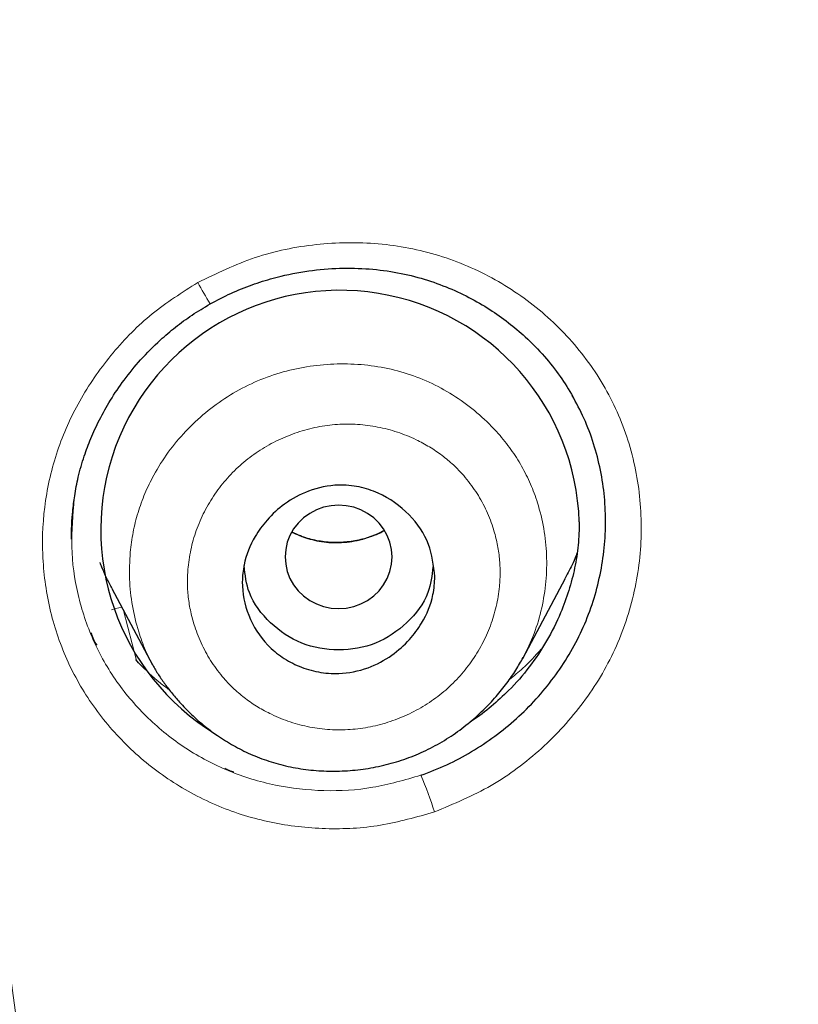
# Model space of a CAD drawing. Header units: millimetres. Extents: x 8 to 830, y 12 to 2106.
# Tile 431 of 624: x 480 to 487, y 1823 to 1832. Entities that reach past the tile are written whole.
import ezdxf

# ---------------------------------------------------------------- set-up
doc = ezdxf.new("R2010")
doc.units = ezdxf.units.MM

msp = doc.modelspace()

# ---------------------------------------------------------------- linework, layer by layer
at = {"color": 7, "linetype": 'Continuous', "lineweight": 30}
for p, q in [((480.2437, 1827.009), (480.2437, 1826.9997)), ((480.2437, 1827.009), (480.2437, 1826.9997)), ((484.4591, 1825.8597), (484.859, 1826.6095)), ((480.6204, 1826.5133), (480.9994, 1825.8021)), ((480.8688, 1825.8202), (480.842, 1825.8497)), ((480.8688, 1825.8202), (480.842, 1825.8497)), ((484.526, 1825.7892), (484.526, 1825.7892)), ((484.526, 1825.7892), (484.526, 1825.7892)), ((480.9279, 1825.7209), (480.9279, 1825.7209)), ((480.9279, 1825.7209), (480.9279, 1825.7209))]:
    msp.add_line(p, q, dxfattribs=at)
at = {"color": 8, "linetype": 'Continuous', "lineweight": 0}
msp.add_line((480.7297, 1826.3083), (480.8486, 1825.8414), dxfattribs=at)
at = {"color": 7, "linetype": 'Continuous', "lineweight": 30, "flags": 128}
msp.add_lwpolyline([(482.2386, 1826.8096), (482.2437, 1826.7408), (482.2589, 1826.6735), (482.2838, 1826.6089), (482.318, 1826.5485), (482.3608, 1826.4933), (482.4112, 1826.4446), (482.4683, 1826.4033), (482.5309, 1826.3702), (482.5978, 1826.3462), (482.6675, 1826.3315), (482.7386, 1826.3266), (482.8098, 1826.3315), (482.8795, 1826.3462), (482.9463, 1826.3702), (483.009, 1826.4033), (483.0661, 1826.4446), (483.1165, 1826.4933), (483.1593, 1826.5485), (483.1934, 1826.6089), (483.2184, 1826.6735), (483.2335, 1826.7408), (483.2386, 1826.8096), (483.2335, 1826.8783), (483.2184, 1826.9456), (483.1934, 1827.0102), (483.1593, 1827.0707), (483.1165, 1827.1258), (483.0661, 1827.1746), (483.009, 1827.2159), (482.9463, 1827.2489), (482.8795, 1827.273), (482.8098, 1827.2876), (482.7386, 1827.2925), (482.6675, 1827.2876), (482.5978, 1827.273), (482.5309, 1827.2489), (482.4683, 1827.2159), (482.4112, 1827.1746), (482.3608, 1827.1258), (482.318, 1827.0707), (482.2838, 1827.0102), (482.2589, 1826.9456), (482.2437, 1826.8783), (482.2386, 1826.8096)], dxfattribs=at)
at = {"color": 8, "linetype": 'Continuous', "lineweight": 0, "flags": 128}
msp.add_lwpolyline([(480.7123, 1826.3405), (480.6561, 1826.3258), (480.6145, 1826.3162)], dxfattribs=at)
at = {"color": 8, "linetype": 'Continuous', "lineweight": 0}
for centre, radius, start, end in [((485.9742, 1831.8885), 5.2014, 208.92591, 211.4768), ((479.6897, 1823.1616), 4.1422, 17.78528, 22.83446)]:
    msp.add_arc(centre, radius, start, end, dxfattribs=at)
at = {"color": 7, "linetype": 'Continuous', "lineweight": 30}
msp.add_arc((482.7523, 1827.0636), 2.2363, 1.84663, 238.62857, dxfattribs=at)
for points, knots in [([(510.7345, 1777.283), (511.196, 1778.5113), (512.1144, 1780.956), (513.0981, 1784.7258), (513.8725, 1788.5069), (514.4563, 1792.2995), (514.9429, 1796.4852), (515.2975, 1801.0645), (515.5074, 1806.0295), (515.6025, 1811.5769), (515.5925, 1817.7062), (515.5808, 1824.4363), (515.4774, 1831.185), (515.1582, 1837.9628), (514.6141, 1843.6189), (513.9442, 1848.142), (513.2786, 1851.5396), (512.3994, 1854.9237), (511.2437, 1858.2683), (509.8264, 1861.3448), (508.149, 1864.1086), (506.2557, 1866.5237), (504.0457, 1868.669), (501.6067, 1870.5234), (499.0248, 1872.1214), (495.9035, 1873.724), (492.2173, 1875.2455), (487.9674, 1876.6144), (483.6514, 1877.6968), (479.2858, 1878.5243), (474.8847, 1879.0927), (470.4737, 1879.4169), (466.0811, 1879.5438), (461.7102, 1879.5546), (457.3392, 1879.5425), (452.9465, 1879.4146), (448.5357, 1879.0926), (444.1344, 1878.5252), (439.7689, 1877.6974), (435.4526, 1876.6159), (431.2032, 1875.2452), (427.5168, 1873.7246), (424.3955, 1872.1222), (421.8134, 1870.5248), (419.3748, 1868.6694), (417.1645, 1866.5249), (415.271, 1864.109), (413.594, 1861.3452), (412.1761, 1858.2686), (411.0209, 1854.9241), (410.1414, 1851.5401), (409.4759, 1848.1425), (408.8061, 1843.6193), (408.2616, 1837.9633), (407.9432, 1831.1854), (407.8394, 1824.4365), (407.8275, 1817.7065), (407.8173, 1811.1258), (407.9407, 1804.6729), (408.2877, 1798.3482), (408.8661, 1792.8889), (409.5849, 1788.3045), (410.3544, 1784.5914), (411.3287, 1780.8899), (412.232, 1778.4891), (412.6859, 1777.283)], [0, 0, 0, 0, 0.01422, 0.028301, 0.042283, 0.056188, 0.070046, 0.088148, 0.106186, 0.124159, 0.148558, 0.172923, 0.197399, 0.221993, 0.24671, 0.259145, 0.27167, 0.284302, 0.297067, 0.309991, 0.320883, 0.3319, 0.342924, 0.353811, 0.364567, 0.375221, 0.391058, 0.40678, 0.422432, 0.438055, 0.453668, 0.469227, 0.484683, 0.500001, 0.515318, 0.530774, 0.546334, 0.561944, 0.577571, 0.59322, 0.608942, 0.624779, 0.635434, 0.646191, 0.657076, 0.668103, 0.679114, 0.690014, 0.702933, 0.7157, 0.728331, 0.740856, 0.753291, 0.778008, 0.802602, 0.827078, 0.851444, 0.875842, 0.898728, 0.921719, 0.944802, 0.958463, 0.9722, 0.986034, 1, 1, 1, 1]), ([(510.7345, 1777.283), (511.196, 1778.5113), (512.1144, 1780.956), (513.0981, 1784.7258), (513.8725, 1788.5069), (514.4563, 1792.2995), (514.9429, 1796.4852), (515.2975, 1801.0645), (515.5074, 1806.0295), (515.6025, 1811.5769), (515.5925, 1817.7062), (515.5808, 1824.4363), (515.4774, 1831.185), (515.1582, 1837.9628), (514.6141, 1843.6189), (513.9442, 1848.142), (513.2786, 1851.5396), (512.3994, 1854.9237), (511.2437, 1858.2683), (509.8264, 1861.3448), (508.149, 1864.1086), (506.2557, 1866.5237), (504.0457, 1868.669), (501.6067, 1870.5234), (499.0248, 1872.1214), (495.9035, 1873.724), (492.2173, 1875.2455), (487.9674, 1876.6144), (483.6514, 1877.6968), (479.2858, 1878.5243), (474.8847, 1879.0927), (470.4737, 1879.4169), (466.0811, 1879.5438), (461.7102, 1879.5546), (457.3392, 1879.5425), (452.9465, 1879.4146), (448.5357, 1879.0926), (444.1344, 1878.5252), (439.7689, 1877.6974), (435.4526, 1876.6159), (431.2032, 1875.2452), (427.5168, 1873.7246), (424.3955, 1872.1222), (421.8134, 1870.5248), (419.3748, 1868.6694), (417.1645, 1866.5249), (415.271, 1864.109), (413.594, 1861.3452), (412.1761, 1858.2686), (411.0209, 1854.9241), (410.1414, 1851.5401), (409.4759, 1848.1425), (408.8061, 1843.6193), (408.2616, 1837.9633), (407.9432, 1831.1854), (407.8394, 1824.4365), (407.8275, 1817.7065), (407.8173, 1811.1258), (407.9407, 1804.6729), (408.2877, 1798.3482), (408.8661, 1792.8889), (409.5849, 1788.3045), (410.3544, 1784.5914), (411.3287, 1780.8899), (412.232, 1778.4891), (412.6859, 1777.283)], [0, 0, 0, 0, 0.01422, 0.028301, 0.042283, 0.056188, 0.070046, 0.088148, 0.106186, 0.124159, 0.148558, 0.172923, 0.197399, 0.221993, 0.24671, 0.259145, 0.27167, 0.284302, 0.297067, 0.309991, 0.320883, 0.3319, 0.342924, 0.353811, 0.364567, 0.375221, 0.391058, 0.40678, 0.422432, 0.438055, 0.453668, 0.469227, 0.484683, 0.500001, 0.515318, 0.530774, 0.546334, 0.561944, 0.577571, 0.59322, 0.608942, 0.624779, 0.635434, 0.646191, 0.657076, 0.668103, 0.679114, 0.690014, 0.702933, 0.7157, 0.728331, 0.740856, 0.753291, 0.778008, 0.802602, 0.827078, 0.851444, 0.875842, 0.898728, 0.921719, 0.944802, 0.958463, 0.9722, 0.986034, 1, 1, 1, 1]), ([(509.3423, 1777.4049), (509.7183, 1778.3924), (510.4698, 1780.3658), (511.3321, 1783.4065), (512.0458, 1786.4763), (512.6171, 1789.5709), (513.0767, 1792.6797), (513.5103, 1796.3921), (513.8592, 1800.711), (514.082, 1805.6321), (514.1824, 1810.777), (514.1877, 1816.1421), (514.1728, 1821.7311), (514.1152, 1827.3234), (513.9424, 1832.9205), (513.5875, 1838.5169), (513.0842, 1843.1695), (512.5192, 1846.875), (511.9914, 1849.6415), (511.3341, 1852.3856), (510.5188, 1855.0941), (509.5118, 1857.7456), (508.3826, 1860.0977), (507.1653, 1862.1408), (505.9164, 1863.8884), (504.5021, 1865.5141), (502.7581, 1867.1622), (500.6561, 1868.7706), (498.2049, 1870.3023), (495.4674, 1871.7247), (492.4542, 1873.021), (489.1781, 1874.1775), (485.8389, 1875.1431), (482.4531, 1875.9391), (478.7474, 1876.6301), (474.7215, 1877.1587), (470.3866, 1877.4866), (466.0475, 1877.6185), (461.7109, 1877.6317), (457.3736, 1877.6168), (453.0331, 1877.4839), (448.6974, 1877.1591), (444.6718, 1876.6304), (440.9669, 1875.9404), (437.5818, 1875.1439), (434.2431, 1874.1765), (430.9665, 1873.02), (427.9522, 1871.7254), (425.2152, 1870.3025), (422.7646, 1868.7707), (420.6639, 1867.1614), (418.9187, 1865.5147), (417.5059, 1863.8877), (416.2553, 1862.1413), (415.0394, 1860.0972), (413.9094, 1857.7456), (412.9024, 1855.0942), (412.0874, 1852.3857), (411.43, 1849.6416), (410.902, 1846.8752), (410.3372, 1843.1697), (409.8334, 1838.5173), (409.4791, 1832.9208), (409.3061, 1827.3237), (409.2483, 1821.7314), (409.2333, 1816.1424), (409.2386, 1810.8518), (409.3331, 1805.8564), (409.5372, 1801.1587), (409.8955, 1796.4662), (410.376, 1792.367), (410.9254, 1788.8629), (411.4883, 1785.9489), (412.1819, 1783.0587), (413.0111, 1780.1956), (413.7221, 1778.3357), (414.078, 1777.4049)], [0, 0, 0, 0, 0.011709, 0.0234, 0.035079, 0.046745, 0.058401, 0.070053, 0.08835, 0.106637, 0.124908, 0.145647, 0.166375, 0.187119, 0.207887, 0.228673, 0.249479, 0.259892, 0.270315, 0.28075, 0.291198, 0.301658, 0.31213, 0.319994, 0.327864, 0.335737, 0.343609, 0.354092, 0.364563, 0.37502, 0.38755, 0.400066, 0.41258, 0.425091, 0.437599, 0.45323, 0.468841, 0.484431, 0.499999, 0.515569, 0.531166, 0.546782, 0.562408, 0.574915, 0.587424, 0.599934, 0.612454, 0.624987, 0.635443, 0.645912, 0.656393, 0.664263, 0.672136, 0.680006, 0.687871, 0.698343, 0.708803, 0.71925, 0.729685, 0.740108, 0.750521, 0.771326, 0.792113, 0.81288, 0.833624, 0.854353, 0.875091, 0.892532, 0.909986, 0.927451, 0.944927, 0.955919, 0.966921, 0.977933, 0.988958, 1, 1, 1, 1]), ([(509.3423, 1777.4049), (509.7183, 1778.3924), (510.4698, 1780.3658), (511.3321, 1783.4065), (512.0458, 1786.4763), (512.6171, 1789.5709), (513.0767, 1792.6797), (513.5103, 1796.3921), (513.8592, 1800.711), (514.082, 1805.6321), (514.1824, 1810.777), (514.1877, 1816.1421), (514.1728, 1821.7311), (514.1152, 1827.3234), (513.9424, 1832.9205), (513.5875, 1838.5169), (513.0842, 1843.1695), (512.5192, 1846.875), (511.9914, 1849.6415), (511.3341, 1852.3856), (510.5188, 1855.0941), (509.5118, 1857.7456), (508.3826, 1860.0977), (507.1653, 1862.1408), (505.9164, 1863.8884), (504.5021, 1865.5141), (502.7581, 1867.1622), (500.6561, 1868.7706), (498.2049, 1870.3023), (495.4674, 1871.7247), (492.4542, 1873.021), (489.1781, 1874.1775), (485.8389, 1875.1431), (482.4531, 1875.9391), (478.7474, 1876.6301), (474.7215, 1877.1587), (470.3866, 1877.4866), (466.0475, 1877.6185), (461.7109, 1877.6317), (457.3736, 1877.6168), (453.0331, 1877.4839), (448.6974, 1877.1591), (444.6718, 1876.6304), (440.9669, 1875.9404), (437.5818, 1875.1439), (434.2431, 1874.1765), (430.9665, 1873.02), (427.9522, 1871.7254), (425.2152, 1870.3025), (422.7646, 1868.7707), (420.6639, 1867.1614), (418.9187, 1865.5147), (417.5059, 1863.8877), (416.2553, 1862.1413), (415.0394, 1860.0972), (413.9094, 1857.7456), (412.9024, 1855.0942), (412.0874, 1852.3857), (411.43, 1849.6416), (410.902, 1846.8752), (410.3372, 1843.1697), (409.8334, 1838.5173), (409.4791, 1832.9208), (409.3061, 1827.3237), (409.2483, 1821.7314), (409.2333, 1816.1424), (409.2386, 1810.8518), (409.3331, 1805.8564), (409.5372, 1801.1587), (409.8955, 1796.4662), (410.376, 1792.367), (410.9254, 1788.8629), (411.4883, 1785.9489), (412.1819, 1783.0587), (413.0111, 1780.1956), (413.7221, 1778.3357), (414.078, 1777.4049)], [0, 0, 0, 0, 0.011709, 0.0234, 0.035079, 0.046745, 0.058401, 0.070053, 0.08835, 0.106637, 0.124908, 0.145647, 0.166375, 0.187119, 0.207887, 0.228673, 0.249479, 0.259892, 0.270315, 0.28075, 0.291198, 0.301658, 0.31213, 0.319994, 0.327864, 0.335737, 0.343609, 0.354092, 0.364563, 0.37502, 0.38755, 0.400066, 0.41258, 0.425091, 0.437599, 0.45323, 0.468841, 0.484431, 0.499999, 0.515569, 0.531166, 0.546782, 0.562408, 0.574915, 0.587424, 0.599934, 0.612454, 0.624987, 0.635443, 0.645912, 0.656393, 0.664263, 0.672136, 0.680006, 0.687871, 0.698343, 0.708803, 0.71925, 0.729685, 0.740108, 0.750521, 0.771326, 0.792113, 0.81288, 0.833624, 0.854353, 0.875091, 0.892532, 0.909986, 0.927451, 0.944927, 0.955919, 0.966921, 0.977933, 0.988958, 1, 1, 1, 1]), ([(508.3202, 1777.3359), (508.7985, 1778.4952), (509.7545, 1780.8126), (510.788, 1784.4226), (511.6166, 1788.0801), (512.2464, 1791.7765), (512.7756, 1795.8703), (513.1697, 1800.3591), (513.417, 1805.2416), (513.5453, 1810.7256), (513.5585, 1816.8085), (513.5606, 1823.49), (513.4743, 1830.1716), (513.1667, 1836.8495), (512.6311, 1842.4042), (511.9673, 1846.826), (511.3019, 1850.1163), (510.4321, 1853.3565), (509.3065, 1856.5263), (507.9429, 1859.4109), (506.3599, 1861.974), (504.5983, 1864.1964), (502.5595, 1866.1824), (500.3025, 1867.9285), (497.8838, 1869.4473), (494.9213, 1870.9911), (491.3953, 1872.4735), (487.3101, 1873.8118), (483.1507, 1874.8777), (478.9236, 1875.6925), (474.6437, 1876.2589), (470.3355, 1876.5862), (466.0213, 1876.7151), (463.1471, 1876.7218), (461.71, 1876.7251)], [0, 0, 0, 0, 0.027961, 0.055896, 0.083926, 0.111994, 0.13998, 0.176562, 0.213145, 0.249758, 0.299733, 0.349715, 0.399667, 0.449587, 0.499558, 0.524633, 0.549704, 0.574672, 0.599627, 0.624766, 0.645672, 0.666497, 0.687479, 0.708392, 0.729201, 0.750078, 0.781476, 0.812638, 0.843742, 0.874921, 0.906237, 0.937548, 0.968776, 1, 1, 1, 1]), ([(508.2107, 1777.3286), (508.6915, 1778.4907), (509.6516, 1780.811), (510.687, 1784.424), (511.5166, 1788.0821), (512.1472, 1791.781), (512.6769, 1795.88), (513.0712, 1800.3736), (513.3179, 1805.2581), (513.4455, 1810.7407), (513.4585, 1816.8209), (513.4606, 1823.4995), (513.3738, 1830.1771), (513.066, 1836.846), (512.531, 1842.3872), (511.8703, 1846.7991), (511.2047, 1850.0886), (510.3331, 1853.3346), (509.2045, 1856.5081), (507.839, 1859.3893), (506.2563, 1861.9448), (504.4955, 1864.1581), (502.4585, 1866.1349), (500.2046, 1867.8723), (497.7903, 1869.3832), (494.834, 1870.9189), (491.3161, 1872.3935), (487.2412, 1873.7249), (483.0927, 1874.7853), (478.8769, 1875.5958), (474.6084, 1876.1589), (470.3119, 1876.4841), (466.0095, 1876.6122), (463.1431, 1876.6188), (461.71, 1876.6221)], [0, 0, 0, 0, 0.02807, 0.056049, 0.084097, 0.11222, 0.14029, 0.176957, 0.213595, 0.25024, 0.300239, 0.350256, 0.400249, 0.450165, 0.500053, 0.525046, 0.550147, 0.575233, 0.600252, 0.625384, 0.646253, 0.667044, 0.687993, 0.70887, 0.729645, 0.750488, 0.781834, 0.812944, 0.843996, 0.875125, 0.90639, 0.93765, 0.968827, 1, 1, 1, 1]), ([(481.5382, 1829.1726), (481.6024, 1829.2066), (481.7292, 1829.2737), (481.927, 1829.3529), (482.1568, 1829.4257), (482.4186, 1829.4813), (482.7086, 1829.5098), (482.9887, 1829.5067), (483.2558, 1829.475), (483.5073, 1829.4173), (483.7408, 1829.3369), (483.9553, 1829.2383), (484.1501, 1829.1254), (484.3254, 1829.0014), (484.4976, 1828.8561), (484.6604, 1828.6887), (484.8099, 1828.5015), (484.8897, 1828.3706), (484.9283, 1828.3075)], [0, 0, 0, 0, 0.055115, 0.108963, 0.161588, 0.238252, 0.312244, 0.383583, 0.45231, 0.518505, 0.582184, 0.643245, 0.701738, 0.757693, 0.811127, 0.878466, 0.941403, 1, 1, 1, 1]), ([(481.5382, 1829.1726), (481.6024, 1829.2066), (481.7292, 1829.2737), (481.927, 1829.3529), (482.1568, 1829.4257), (482.4186, 1829.4813), (482.7086, 1829.5098), (482.9887, 1829.5067), (483.2558, 1829.475), (483.5073, 1829.4173), (483.7408, 1829.3369), (483.9553, 1829.2383), (484.1501, 1829.1254), (484.3254, 1829.0014), (484.4976, 1828.8561), (484.6604, 1828.6887), (484.8099, 1828.5015), (484.8897, 1828.3706), (484.9283, 1828.3075)], [0, 0, 0, 0, 0.055115, 0.108963, 0.161588, 0.238252, 0.312244, 0.383583, 0.45231, 0.518505, 0.582184, 0.643245, 0.701738, 0.757693, 0.811127, 0.878466, 0.941403, 1, 1, 1, 1]), ([(480.2429, 1826.9735), (480.2428, 1826.9927), (480.2425, 1827.0403), (480.2451, 1827.128), (480.2533, 1827.2444), (480.2716, 1827.3898), (480.3055, 1827.5629), (480.3559, 1827.742), (480.4227, 1827.9211), (480.5032, 1828.0958), (480.606, 1828.2788), (480.7339, 1828.4671), (480.8892, 1828.6568), (481.0519, 1828.8207), (481.2144, 1828.9583), (481.369, 1829.0722), (481.4811, 1829.1387), (481.5382, 1829.1726)], [0, 0, 0, 0, 0.022675, 0.056277, 0.100852, 0.156417, 0.222977, 0.300553, 0.366024, 0.437797, 0.515902, 0.600339, 0.691061, 0.787977, 0.855987, 0.926667, 1, 1, 1, 1]), ([(480.2429, 1826.9735), (480.2428, 1826.9927), (480.2425, 1827.0403), (480.2451, 1827.128), (480.2533, 1827.2444), (480.2716, 1827.3898), (480.3055, 1827.5629), (480.3559, 1827.742), (480.4227, 1827.9211), (480.5032, 1828.0958), (480.606, 1828.2788), (480.7339, 1828.4671), (480.8892, 1828.6568), (481.0519, 1828.8207), (481.2144, 1828.9583), (481.369, 1829.0722), (481.4811, 1829.1387), (481.5382, 1829.1726)], [0, 0, 0, 0, 0.022675, 0.056277, 0.100852, 0.156417, 0.222977, 0.300553, 0.366024, 0.437797, 0.515902, 0.600339, 0.691061, 0.787977, 0.855987, 0.926667, 1, 1, 1, 1]), ([(483.5073, 1824.7691), (483.589, 1824.8001), (483.7521, 1824.8621), (484.0596, 1825.0271), (484.4114, 1825.2857), (484.7045, 1825.6077), (484.8959, 1825.8946), (485.0162, 1826.1231), (485.1108, 1826.3623), (485.202, 1826.6913), (485.2504, 1827.116), (485.2108, 1827.5401), (485.1254, 1827.8678), (485.0386, 1828.1022), (484.9599, 1828.2469), (484.9218, 1828.317)], [0, 0, 0, 0, 0.059334, 0.118528, 0.236545, 0.354351, 0.413277, 0.472234, 0.531166, 0.590032, 0.707666, 0.825569, 0.88478, 0.944207, 1, 1, 1, 1]), ([(483.5073, 1824.7691), (483.589, 1824.8001), (483.7521, 1824.8621), (484.0596, 1825.0271), (484.4114, 1825.2857), (484.7045, 1825.6077), (484.8959, 1825.8946), (485.0162, 1826.1231), (485.1108, 1826.3623), (485.202, 1826.6913), (485.2504, 1827.116), (485.2108, 1827.5401), (485.1254, 1827.8678), (485.0386, 1828.1022), (484.9599, 1828.2469), (484.9218, 1828.317)], [0, 0, 0, 0, 0.059334, 0.118528, 0.236545, 0.354351, 0.413277, 0.472234, 0.531166, 0.590032, 0.707666, 0.825569, 0.88478, 0.944207, 1, 1, 1, 1]), ([(483.6386, 1826.6251), (483.6349, 1826.5687), (483.6249, 1826.4173), (483.5383, 1826.2138), (483.3993, 1826.0263), (483.2328, 1825.8785), (483.0093, 1825.7585), (482.7684, 1825.7099), (482.549, 1825.7281), (482.3699, 1825.7809), (482.2098, 1825.8663), (482.0323, 1826.0141), (481.8807, 1826.2518), (481.8277, 1826.5225), (481.8545, 1826.7767), (481.934, 1826.9767), (482.071, 1827.1655), (482.2369, 1827.3164), (482.4626, 1827.4398), (482.7076, 1827.4905), (482.9304, 1827.4697), (483.1652, 1827.3925), (483.4054, 1827.2204), (483.6001, 1826.9416), (483.6261, 1826.7281), (483.6386, 1826.6251)], [0, 0, 0, 0, 0.030626, 0.082171, 0.11616, 0.155513, 0.200195, 0.250018, 0.28421, 0.317735, 0.350318, 0.382175, 0.443209, 0.501277, 0.530129, 0.581117, 0.615047, 0.654763, 0.700053, 0.750802, 0.78559, 0.819337, 0.883551, 0.943815, 1, 1, 1, 1]), ([(484.9875, 1827.1357), (484.9854, 1827.0637), (484.9812, 1826.9199), (484.9471, 1826.7054), (484.8926, 1826.4934), (484.8082, 1826.2636), (484.6887, 1826.0219), (484.5252, 1825.778), (484.3482, 1825.575), (484.167, 1825.4111), (484.0429, 1825.3126), (483.9706, 1825.2689), (483.9609, 1825.263)], [0, 0, 0, 0, 0.098389, 0.196405, 0.295046, 0.395292, 0.527375, 0.657905, 0.789155, 0.88716, 0.984854, 1, 1, 1, 1]), ([(484.9875, 1827.1357), (484.9854, 1827.0637), (484.9812, 1826.9199), (484.9471, 1826.7054), (484.8926, 1826.4934), (484.8082, 1826.2636), (484.6887, 1826.0219), (484.5252, 1825.778), (484.3482, 1825.575), (484.167, 1825.4111), (484.0429, 1825.3126), (483.9706, 1825.2689), (483.9609, 1825.263)], [0, 0, 0, 0, 0.098389, 0.196405, 0.295046, 0.395292, 0.527375, 0.657905, 0.789155, 0.88716, 0.984854, 1, 1, 1, 1]), ([(483.1669, 1827.0573), (483.139, 1827.0425), (483.0684, 1827.0049), (482.9447, 1826.9672), (482.8017, 1826.9431), (482.6571, 1826.9412), (482.5162, 1826.9612), (482.3974, 1826.9944), (482.3307, 1827.0288), (482.3053, 1827.0418)], [0, 0, 0, 0, 0.1044105, 0.2642396, 0.4258381, 0.5861347, 0.7451833, 0.903158, 1, 1, 1, 1]), ([(484.9653, 1826.8465), (484.9541, 1826.8152), (484.9249, 1826.7337), (484.8818, 1826.658), (484.8553, 1826.6115)], [0, 0, 0, 0, 0.38429, 1, 1, 1, 1]), ([(480.6209, 1826.5135), (480.6046, 1826.5448), (480.5707, 1826.61), (480.5343, 1826.6914), (480.515, 1826.7416), (480.5094, 1826.7562)], [0, 0, 0, 0, 0.396761, 0.824294, 1, 1, 1, 1]), ([(483.6201, 1826.7169), (483.6103, 1826.6347), (483.5869, 1826.4387), (483.3872, 1826.1813), (483.0953, 1825.9809), (482.7391, 1825.9201), (482.3832, 1825.9802), (482.0906, 1826.1806), (481.8887, 1826.4414), (481.8649, 1826.6419), (481.8547, 1826.7282)], [0, 0, 0, 0, 0.096502, 0.230048, 0.363859, 0.497455, 0.631311, 0.764764, 0.898847, 1, 1, 1, 1]), ([(480.4255, 1826.1004), (480.4317, 1826.0793), (480.4439, 1826.0378), (480.4666, 1826.0011), (480.4777, 1825.9831)], [0, 0, 0, 0, 0.509815, 1, 1, 1, 1]), ([(480.4255, 1826.1004), (480.4317, 1826.0793), (480.4439, 1826.0378), (480.4666, 1826.0011), (480.4777, 1825.9831)], [0, 0, 0, 0, 0.509815, 1, 1, 1, 1]), ([(480.9958, 1825.8092), (481.0128, 1825.7791), (481.0472, 1825.7179), (481.1086, 1825.6285), (481.1769, 1825.5394), (481.2613, 1825.4405), (481.3628, 1825.3347), (481.4873, 1825.2255), (481.6245, 1825.1243), (481.7741, 1825.0334), (481.9352, 1824.9548), (482.1074, 1824.8908), (482.2898, 1824.8438), (482.4798, 1824.8146), (482.6741, 1824.804), (482.8696, 1824.8122), (483.0641, 1824.8391), (483.2555, 1824.8846), (483.4419, 1824.9487), (483.6211, 1825.0313), (483.7908, 1825.1319), (483.9477, 1825.2473), (484.0875, 1825.3721), (484.2083, 1825.4997), (484.3096, 1825.6257), (484.3944, 1825.7473), (484.4405, 1825.829), (484.4625, 1825.8679)], [0, 0, 0, 0, 0.024544, 0.049908, 0.076229, 0.103666, 0.142067, 0.181738, 0.222482, 0.264221, 0.306881, 0.350408, 0.394957, 0.440578, 0.486504, 0.532547, 0.578672, 0.624849, 0.671069, 0.71735, 0.763624, 0.809911, 0.854535, 0.895747, 0.93366, 0.968378, 1, 1, 1, 1]), ([(484.4621, 1825.8676), (484.4616, 1825.8665), (484.4605, 1825.8639), (484.459, 1825.8616), (484.4581, 1825.8603)], [0, 0, 0, 0, 0.416147, 1, 1, 1, 1]), ([(481.6748, 1824.836), (481.6875, 1824.8288), (481.7139, 1824.8136), (481.7435, 1824.8057), (481.7588, 1824.8016)], [0, 0, 0, 0, 0.481353, 1, 1, 1, 1]), ([(481.6748, 1824.836), (481.6875, 1824.8288), (481.7139, 1824.8136), (481.7435, 1824.8057), (481.7588, 1824.8016)], [0, 0, 0, 0, 0.481353, 1, 1, 1, 1])]:
    msp.add_open_spline(points, degree=3, knots=knots, dxfattribs=at)
at = {"color": 8, "linetype": 'Continuous', "lineweight": 0}
for points, knots in [([(461.7102, 1877.1064), (463.6334, 1877.1007), (467.4701, 1877.0893), (473.2076, 1876.8043), (478.4196, 1876.1682), (483.1015, 1875.2722), (487.2786, 1874.2081), (491.401, 1872.8658), (494.9685, 1871.3724), (497.9684, 1869.8161), (500.4223, 1868.2829), (502.7162, 1866.525), (504.7799, 1864.5163), (506.5768, 1862.2804), (508.1983, 1859.7003), (509.5923, 1856.7901), (510.7438, 1853.5877), (511.6352, 1850.3096), (512.3167, 1846.9835), (512.9942, 1842.5268), (513.5405, 1836.9357), (513.855, 1830.217), (513.944, 1823.4955), (513.9426, 1816.7731), (513.9267, 1810.2038), (513.7534, 1803.7983), (513.3469, 1797.5794), (512.7111, 1792.2591), (511.939, 1787.835), (511.125, 1784.2867), (510.1148, 1780.7691), (509.1872, 1778.5013), (508.7216, 1777.3629)], [0, 0, 0, 0, 0.041621, 0.083027, 0.124254, 0.155187, 0.186259, 0.217684, 0.249258, 0.270278, 0.291311, 0.312423, 0.333508, 0.354515, 0.375614, 0.400882, 0.426039, 0.451271, 0.476543, 0.501735, 0.551843, 0.601883, 0.651941, 0.702019, 0.752119, 0.798831, 0.845298, 0.891449, 0.918531, 0.94558, 0.97268, 1, 1, 1, 1]), ([(507.5961, 1777.288), (508.0351, 1778.3202), (508.9099, 1780.3767), (509.8851, 1783.5682), (510.6842, 1786.7899), (511.314, 1790.0483), (511.9185, 1794.0628), (512.4186, 1798.8363), (512.745, 1804.3599), (512.8897, 1809.8863), (512.9176, 1815.4127), (512.9177, 1820.9416), (512.8914, 1826.4761), (512.7562, 1832.0134), (512.4471, 1837.5452), (511.9877, 1842.1394), (511.4638, 1845.7927), (510.9635, 1848.5171), (510.3313, 1851.2226), (509.5437, 1853.897), (508.5653, 1856.5144), (507.4635, 1858.8332), (506.2733, 1860.8484), (505.0493, 1862.5697), (503.6682, 1864.1664), (501.9731, 1865.7816), (499.9258, 1867.3626), (497.5262, 1868.8719), (494.8407, 1870.2722), (491.8857, 1871.5468), (488.6691, 1872.6808), (485.3851, 1873.6292), (482.0559, 1874.4135), (478.4216, 1875.0867), (474.4815, 1875.6014), (470.2371, 1875.9191), (465.9771, 1876.0442), (463.1334, 1876.0522), (461.71, 1876.0563)], [0, 0, 0, 0, 0.025187, 0.050179, 0.075123, 0.100094, 0.125136, 0.166903, 0.208626, 0.250313, 0.291969, 0.333625, 0.37529, 0.416998, 0.458703, 0.500331, 0.521117, 0.541911, 0.562756, 0.58369, 0.604635, 0.625533, 0.64124, 0.657021, 0.672697, 0.688253, 0.709036, 0.729951, 0.750861, 0.775791, 0.800731, 0.825772, 0.850789, 0.87571, 0.906738, 0.93776, 0.968848, 1, 1, 1, 1]), ([(507.5961, 1777.288), (508.0351, 1778.3202), (508.9099, 1780.3767), (509.8851, 1783.5682), (510.6842, 1786.7899), (511.314, 1790.0483), (511.9185, 1794.0628), (512.4186, 1798.8363), (512.745, 1804.3599), (512.8897, 1809.8863), (512.9176, 1815.4127), (512.9177, 1820.9416), (512.8914, 1826.4761), (512.7562, 1832.0134), (512.4471, 1837.5452), (511.9877, 1842.1394), (511.4638, 1845.7927), (510.9635, 1848.5171), (510.3313, 1851.2226), (509.5437, 1853.897), (508.5653, 1856.5144), (507.4635, 1858.8332), (506.2733, 1860.8484), (505.0493, 1862.5697), (503.6682, 1864.1664), (501.9731, 1865.7816), (499.9258, 1867.3626), (497.5262, 1868.8719), (494.8407, 1870.2722), (491.8857, 1871.5468), (488.6691, 1872.6808), (485.3851, 1873.6292), (482.0559, 1874.4135), (478.4216, 1875.0867), (474.4815, 1875.6014), (470.2371, 1875.9191), (465.9771, 1876.0442), (463.1334, 1876.0522), (461.71, 1876.0563)], [0, 0, 0, 0, 0.025187, 0.050179, 0.075123, 0.100094, 0.125136, 0.166903, 0.208626, 0.250313, 0.291969, 0.333625, 0.37529, 0.416998, 0.458703, 0.500331, 0.521117, 0.541911, 0.562756, 0.58369, 0.604635, 0.625533, 0.64124, 0.657021, 0.672697, 0.688253, 0.709036, 0.729951, 0.750861, 0.775791, 0.800731, 0.825772, 0.850789, 0.87571, 0.906738, 0.93776, 0.968848, 1, 1, 1, 1]), ([(461.71, 1834.4286), (462.2194, 1834.4279), (463.2385, 1834.4266), (464.7673, 1834.3796), (466.2887, 1834.2454), (467.7922, 1834.012), (469.1887, 1833.6985), (470.481, 1833.3265), (471.673, 1832.9084), (472.8378, 1832.4187), (473.9662, 1831.8558), (475.0401, 1831.2013), (476.0414, 1830.4448), (476.9387, 1829.5711), (477.7147, 1828.5908), (478.3549, 1827.5208), (478.8571, 1826.3842), (479.2348, 1825.2051), (479.5241, 1823.9175), (479.7357, 1822.5297), (479.8714, 1821.0495), (479.9399, 1819.5645), (479.9639, 1818.0785), (479.9638, 1816.5942), (479.9676, 1815.113), (479.9519, 1813.6347), (479.8916, 1812.1589), (479.7609, 1810.6863), (479.5499, 1809.2996), (479.247, 1808.0057), (478.8545, 1806.8156), (478.3393, 1805.6671), (477.6857, 1804.5843), (476.908, 1803.5801), (476.0148, 1802.6695), (475.0222, 1801.8613), (473.9586, 1801.1435), (472.8408, 1800.5088), (471.6842, 1799.946), (470.4957, 1799.4544), (469.2037, 1799.0084), (467.8082, 1798.6341), (466.3097, 1798.3546), (464.7938, 1798.1911), (463.2655, 1798.1285), (462.2438, 1798.1256), (461.7317, 1798.1242)], [0, 0, 0, 0, 0.024931, 0.049885, 0.074849, 0.099679, 0.124412, 0.145038, 0.165738, 0.186554, 0.207308, 0.227997, 0.248789, 0.269554, 0.290304, 0.311195, 0.331961, 0.352642, 0.373415, 0.398365, 0.423315, 0.448302, 0.473313, 0.498305, 0.523275, 0.548225, 0.573146, 0.598065, 0.623065, 0.644068, 0.665124, 0.686119, 0.707137, 0.728196, 0.749198, 0.770213, 0.791299, 0.812341, 0.833379, 0.854446, 0.875422, 0.900364, 0.925168, 0.949988, 0.974934, 1, 1, 1, 1]), ([(461.71, 1834.4286), (462.2194, 1834.4279), (463.2385, 1834.4266), (464.7673, 1834.3796), (466.2887, 1834.2454), (467.7922, 1834.012), (469.1887, 1833.6985), (470.481, 1833.3265), (471.673, 1832.9084), (472.8378, 1832.4187), (473.9662, 1831.8558), (475.0401, 1831.2013), (476.0414, 1830.4448), (476.9387, 1829.5711), (477.7147, 1828.5908), (478.3549, 1827.5208), (478.8571, 1826.3842), (479.2348, 1825.2051), (479.5241, 1823.9175), (479.7357, 1822.5297), (479.8714, 1821.0495), (479.9399, 1819.5645), (479.9639, 1818.0785), (479.9638, 1816.5942), (479.9676, 1815.113), (479.9519, 1813.6347), (479.8916, 1812.1589), (479.7609, 1810.6863), (479.5499, 1809.2996), (479.247, 1808.0057), (478.8545, 1806.8156), (478.3393, 1805.6671), (477.6857, 1804.5843), (476.908, 1803.5801), (476.0148, 1802.6695), (475.0222, 1801.8613), (473.9586, 1801.1435), (472.8408, 1800.5088), (471.6842, 1799.946), (470.4957, 1799.4544), (469.2037, 1799.0084), (467.8082, 1798.6341), (466.3097, 1798.3546), (464.7938, 1798.1911), (463.2655, 1798.1285), (462.2438, 1798.1256), (461.7317, 1798.1242)], [0, 0, 0, 0, 0.024931, 0.049885, 0.074849, 0.099679, 0.124412, 0.145038, 0.165738, 0.186554, 0.207308, 0.227997, 0.248789, 0.269554, 0.290304, 0.311195, 0.331961, 0.352642, 0.373415, 0.398365, 0.423315, 0.448302, 0.473313, 0.498305, 0.523275, 0.548225, 0.573146, 0.598065, 0.623065, 0.644068, 0.665124, 0.686119, 0.707137, 0.728196, 0.749198, 0.770213, 0.791299, 0.812341, 0.833379, 0.854446, 0.875422, 0.900364, 0.925168, 0.949988, 0.974934, 1, 1, 1, 1]), ([(481.4217, 1829.3727), (481.5978, 1829.4581), (481.95, 1829.6287), (482.5279, 1829.7445), (483.1111, 1829.7542), (483.6816, 1829.6441), (484.2111, 1829.4158), (484.6798, 1829.0855), (485.0698, 1828.6667), (485.3606, 1828.1736), (485.5328, 1827.6273), (485.5862, 1827.0565), (485.5214, 1826.4853), (485.3385, 1825.937), (485.0402, 1825.4373), (484.6455, 1825.0072), (484.1754, 1824.6517), (483.8145, 1824.5018), (483.634, 1824.4269)], [0, 0, 0, 0, 0.062652, 0.12527, 0.187777, 0.25013, 0.312485, 0.374934, 0.437464, 0.500176, 0.562928, 0.625486, 0.687893, 0.750171, 0.812466, 0.87489, 0.937412, 1, 1, 1, 1]), ([(481.4217, 1829.3727), (481.5978, 1829.4581), (481.95, 1829.6287), (482.5279, 1829.7445), (483.1111, 1829.7542), (483.6816, 1829.6441), (484.2111, 1829.4158), (484.6798, 1829.0855), (485.0698, 1828.6667), (485.3606, 1828.1736), (485.5328, 1827.6273), (485.5862, 1827.0565), (485.5214, 1826.4853), (485.3385, 1825.937), (485.0402, 1825.4373), (484.6455, 1825.0072), (484.1754, 1824.6517), (483.8145, 1824.5018), (483.634, 1824.4269)], [0, 0, 0, 0, 0.062652, 0.12527, 0.187777, 0.25013, 0.312485, 0.374934, 0.437464, 0.500176, 0.562928, 0.625486, 0.687893, 0.750171, 0.812466, 0.87489, 0.937412, 1, 1, 1, 1]), ([(483.634, 1824.4269), (483.4674, 1824.379), (483.1345, 1824.2835), (482.6154, 1824.2565), (482.1034, 1824.3146), (481.6121, 1824.4654), (481.1607, 1824.7056), (480.764, 1825.0237), (480.434, 1825.4076), (480.1832, 1825.8464), (480.0246, 1826.3267), (479.9582, 1826.8295), (479.9846, 1827.3378), (480.1062, 1827.8343), (480.3221, 1828.3011), (480.6196, 1828.7229), (480.984, 1829.0944), (481.2759, 1829.28), (481.4217, 1829.3727)], [0, 0, 0, 0, 0.062691, 0.125219, 0.187704, 0.250263, 0.312882, 0.375445, 0.437911, 0.500257, 0.562674, 0.625231, 0.687751, 0.750086, 0.81246, 0.875017, 0.937577, 1, 1, 1, 1]), ([(483.634, 1824.4269), (483.4674, 1824.379), (483.1345, 1824.2835), (482.6154, 1824.2565), (482.1034, 1824.3146), (481.6121, 1824.4654), (481.1607, 1824.7056), (480.764, 1825.0237), (480.434, 1825.4076), (480.1832, 1825.8464), (480.0246, 1826.3267), (479.9582, 1826.8295), (479.9846, 1827.3378), (480.1062, 1827.8343), (480.3221, 1828.3011), (480.6196, 1828.7229), (480.984, 1829.0944), (481.2759, 1829.28), (481.4217, 1829.3727)], [0, 0, 0, 0, 0.062691, 0.125219, 0.187704, 0.250263, 0.312882, 0.375445, 0.437911, 0.500257, 0.562674, 0.625231, 0.687751, 0.750086, 0.81246, 0.875017, 0.937577, 1, 1, 1, 1]), ([(480.7915, 1826.8522), (480.7991, 1826.9147), (480.8141, 1827.0397), (480.8607, 1827.2236), (480.9252, 1827.4021), (481.0173, 1827.5924), (481.1423, 1827.7893), (481.305, 1827.9855), (481.491, 1828.1601), (481.6971, 1828.31), (481.9207, 1828.4325), (482.159, 1828.5241), (482.4076, 1828.5848), (482.6619, 1828.6146), (482.9172, 1828.6134), (483.1686, 1828.5807), (483.412, 1828.5161), (483.6432, 1828.419), (483.8598, 1828.2929), (484.0585, 1828.1402), (484.221, 1827.9783), (484.3504, 1827.8155), (484.4512, 1827.6582), (484.5344, 1827.4912), (484.6067, 1827.2971), (484.6605, 1827.0753), (484.6868, 1826.8274), (484.6807, 1826.5778), (484.6415, 1826.331), (484.5716, 1826.0912), (484.4984, 1825.9417), (484.4621, 1825.8676)], [0, 0, 0, 0, 0.028036, 0.056051, 0.084052, 0.112019, 0.149257, 0.186449, 0.223557, 0.260536, 0.297373, 0.334261, 0.371327, 0.40848, 0.445592, 0.482537, 0.519232, 0.55594, 0.592867, 0.62994, 0.667069, 0.694916, 0.722741, 0.750557, 0.778372, 0.815464, 0.852567, 0.889639, 0.926645, 0.963583, 1, 1, 1, 1]), ([(481.3317, 1826.7132), (481.3286, 1826.6666), (481.3223, 1826.5735), (481.3314, 1826.4336), (481.3542, 1826.2947), (481.3954, 1826.1438), (481.4595, 1825.9837), (481.5508, 1825.821), (481.6537, 1825.6842), (481.7612, 1825.5729), (481.8681, 1825.4829), (481.9847, 1825.4039), (482.1236, 1825.329), (482.2849, 1825.2637), (482.4684, 1825.2158), (482.6566, 1825.1923), (482.8468, 1825.1926), (483.0366, 1825.2181), (483.2224, 1825.2681), (483.4011, 1825.3401), (483.569, 1825.4336), (483.723, 1825.5468), (483.8615, 1825.6782), (483.9815, 1825.827), (484.0813, 1825.9905), (484.1602, 1826.1645), (484.2152, 1826.346), (484.2429, 1826.5163), (484.25, 1826.6721), (484.2419, 1826.8117), (484.2192, 1826.9502), (484.1781, 1827.101), (484.1147, 1827.2605), (484.023, 1827.423), (483.92, 1827.5587), (483.8126, 1827.6701), (483.7058, 1827.7597), (483.5888, 1827.8386), (483.4501, 1827.9132), (483.2883, 1827.9784), (483.105, 1828.0266), (482.9166, 1828.0512), (482.7268, 1828.0508), (482.5371, 1828.0255), (482.3512, 1827.9756), (482.1724, 1827.9038), (482.0045, 1827.8105), (481.8505, 1827.6972), (481.712, 1827.5659), (481.5919, 1827.4174), (481.492, 1827.2543), (481.4135, 1827.0805), (481.357, 1826.8993), (481.3402, 1826.7753), (481.3317, 1826.7132)], [0, 0, 0, 0, 0.015559, 0.03108, 0.046724, 0.062653, 0.083451, 0.104453, 0.125125, 0.140688, 0.156177, 0.171755, 0.187579, 0.208585, 0.2293, 0.250077, 0.270842, 0.291546, 0.31255, 0.333503, 0.35422, 0.375047, 0.395736, 0.416431, 0.437502, 0.458555, 0.479313, 0.500139, 0.51574, 0.531253, 0.546838, 0.562654, 0.583615, 0.604329, 0.625155, 0.640627, 0.656089, 0.671701, 0.687619, 0.708412, 0.729405, 0.750069, 0.770811, 0.791492, 0.812476, 0.833481, 0.854189, 0.874946, 0.895721, 0.916413, 0.937388, 0.958437, 0.97919, 1, 1, 1, 1]), ([(480.2685, 1827.3534), (480.2548, 1827.2037), (480.2271, 1826.9033), (480.2913, 1826.4548), (480.4317, 1826.0264), (480.6553, 1825.6348), (480.9491, 1825.293), (481.3028, 1825.0103), (481.7055, 1824.7974), (482.1435, 1824.6638), (482.5997, 1824.6133), (483.0622, 1824.6393), (483.3587, 1824.7258), (483.5073, 1824.7691)], [0, 0, 0, 0, 0.090327, 0.181247, 0.272128, 0.362876, 0.453605, 0.544499, 0.635706, 0.726851, 0.817698, 0.908624, 1, 1, 1, 1]), ([(480.2685, 1827.3534), (480.2548, 1827.2037), (480.2271, 1826.9033), (480.2913, 1826.4548), (480.4317, 1826.0264), (480.6553, 1825.6348), (480.9491, 1825.293), (481.3028, 1825.0103), (481.7055, 1824.7974), (482.1435, 1824.6638), (482.5997, 1824.6133), (483.0622, 1824.6393), (483.3587, 1824.7258), (483.5073, 1824.7691)], [0, 0, 0, 0, 0.090327, 0.181247, 0.272128, 0.362876, 0.453605, 0.544499, 0.635706, 0.726851, 0.817698, 0.908624, 1, 1, 1, 1]), ([(483.1681, 1827.0546), (483.1654, 1827.0529), (483.1285, 1827.0303), (483.0507, 1826.999), (482.9117, 1826.9549), (482.7446, 1826.9335), (482.5883, 1826.9451), (482.4727, 1826.9711), (482.3928, 1826.9979), (482.3367, 1827.0209), (482.3085, 1827.0366), (482.304, 1827.0391)], [0, 0, 0, 0, 0.01032, 0.142895, 0.275208, 0.493287, 0.69832, 0.796129, 0.890752, 0.982218, 1, 1, 1, 1]), ([(481.0098, 1825.7852), (480.9837, 1825.835), (480.9288, 1825.9398), (480.86, 1826.1293), (480.8063, 1826.3516), (480.7782, 1826.6011), (480.7871, 1826.7685), (480.7915, 1826.8522)], [0, 0, 0, 0, 0.15259, 0.321067, 0.546702, 0.773188, 1, 1, 1, 1]), ([(484.6304, 1825.9462), (484.5751, 1825.8849), (484.4835, 1825.7834), (484.3766, 1825.698), (484.3343, 1825.6643)], [0, 0, 0, 0, 0.604417, 1, 1, 1, 1]), ([(484.6304, 1825.9462), (484.5751, 1825.8849), (484.4835, 1825.7834), (484.3766, 1825.698), (484.3343, 1825.6643)], [0, 0, 0, 0, 0.604417, 1, 1, 1, 1]), ([(481.157, 1825.5669), (481.1275, 1825.5879), (481.0228, 1825.6624), (480.9332, 1825.7542), (480.8688, 1825.8202)], [0, 0, 0, 0, 0.2819628, 1, 1, 1, 1]), ([(481.157, 1825.5669), (481.1275, 1825.5879), (481.0228, 1825.6624), (480.9332, 1825.7542), (480.8688, 1825.8202)], [0, 0, 0, 0, 0.2819628, 1, 1, 1, 1])]:
    msp.add_open_spline(points, degree=3, knots=knots, dxfattribs=at)

doc.saveas('drawing.dxf')
